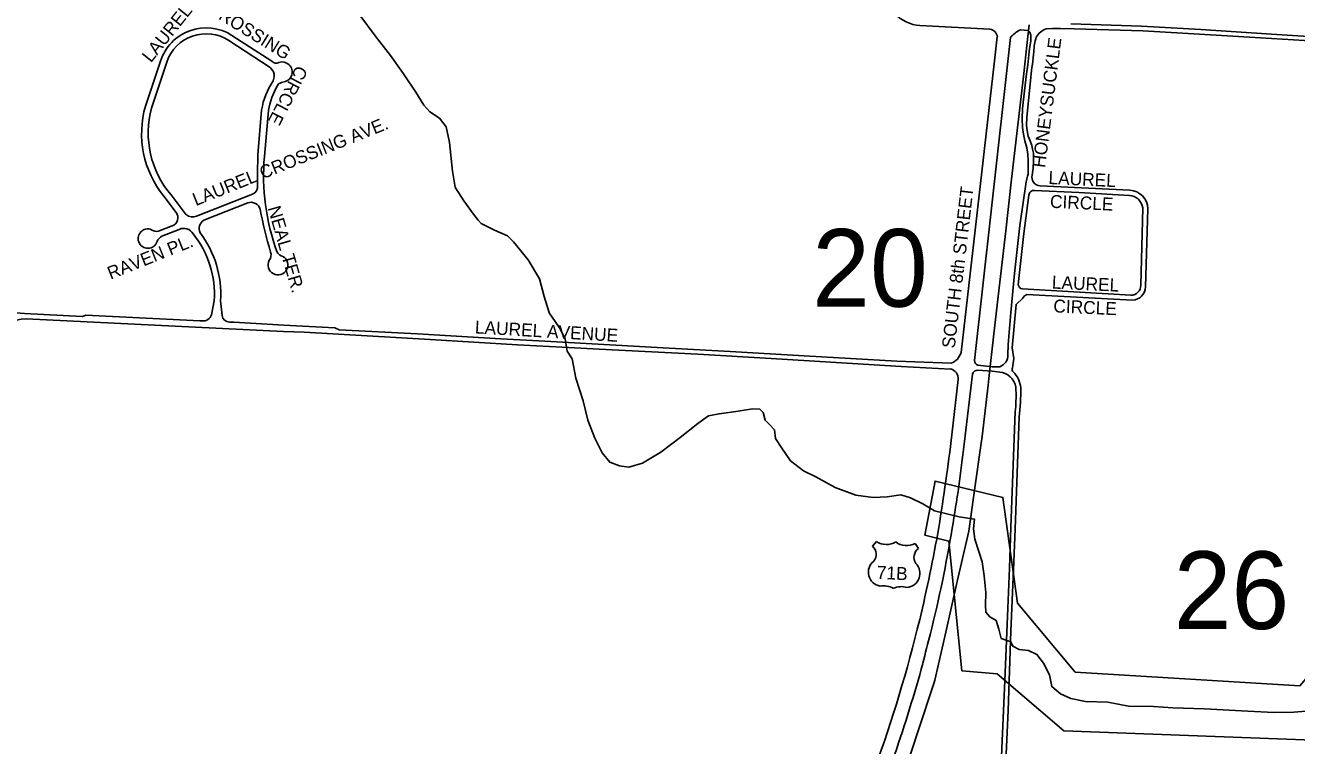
# Model space of a CAD drawing. Extents: x 0 to 712119, y 0 to 761125.
# Drawn here: x 681680 to 686589, y 717493 to 720273 of the extents above; entities that cross this region are included whole.
import ezdxf

# ---------------------------------------------------------------- set-up
doc = ezdxf.new("R2010")
doc.units = 0
for name, color, linetype in [('Arkansas-Missouri Railroad', 7, 'Continuous'), ('HWY signs', 7, 'Continuous'), ('PAVED ROADS', 7, 'Continuous'), ('Priority 20', 7, 'Continuous'), ('Priority 26', 7, 'Continuous'), ('stream or creek', 7, 'Continuous'), ('street names', 7, 'Continuous')]:
    doc.layers.add(name, color=color, linetype=linetype)

msp = doc.modelspace()

# ---------------------------------------------------------------- linework, layer by layer
at = {"layer": 'Arkansas-Missouri Railroad'}
msp.add_lwpolyline([(685556.6, 720275.4), (685548.8, 720206.9), (685533.8, 720076.7), (685533.8, 720076.7), (685511.1, 719878), (685511.1, 719878), (685488.3, 719679.3), (685488.3, 719679.3), (685465.6, 719480.5), (685465.6, 719480.5), (685442.8, 719281.8), (685442.8, 719281.8), (685420, 719083.1), (685420, 719083.1), (685400.2, 718910.3), (685397.2, 718884.4), (685397.2, 718884.4), (685374.3, 718685.8), (685374.3, 718685.8), (685371.3, 718659.9), (685346.7, 718487.7), (685346.7, 718487.7), (685323, 718321.2), (685278.6, 718126.2), (685278.6, 718126.2), (685234.2, 717931.2), (685234.2, 717931.2), (685191.9, 717745.1), (685189, 717736.4), (685189, 717736.4), (685126.4, 717546.4), (685126.4, 717546.4), (685063.8, 717356.5)], dxfattribs=at)
at = {"layer": 'HWY signs'}
for points in [[(684951, 718262.7), (684966.1, 718281.2)], [(685041, 718279.2), (685041, 718279.2)], [(685115.7, 718273.4), (685128.8, 718253.4)]]:
    msp.add_lwpolyline(points, dxfattribs=at)
for centre, radius, start, end in [((685005, 718337.3), 68.4, 235.2382, 301.7199), ((685082.8, 718333.3), 68.4, 232.3011, 298.7827), ((684923.8, 718231.4), 41.5, 320.1078, 49.1208), ((685152.5, 718219.4), 41.5, 124.9002, 213.9131), ((684989.7, 718162.3), 54.5, 128.6765, 259.9158), ((685079.8, 718157.6), 54.5, 274.1051, 45.3444), ((684994.5, 718036.4), 73.6, 59.7374, 101.2498), ((685061.9, 718032.9), 73.6, 72.7711, 114.2835)]:
    msp.add_arc(centre, radius, start, end, dxfattribs=at)
at = {"layer": 'PAVED ROADS'}
for points in [[(688147.5, 720143.5), (688112.5, 720143.5), (687799.5, 720160), (687514.5, 720180), (687351.5, 720185.5), (687076.5, 720202.7), (686756.3, 720223), (686492, 720240), (686219.5, 720257.5), (685990, 720270), (685795, 720277.5), (685717.5, 720279)], [(682477, 720235), (682631.5, 720135)], [(685404.7, 720258.8), (685134, 720273.3)], [(685293, 719010.5), (685352, 719528.5), (685421, 720125), (685433.1, 720229.1)], [(685345.1, 718979.6), (685409.6, 719556.2), (685484.5, 720227)], [(685522, 720256), (685551, 720254)], [(685558.5, 720247.5), (685562, 720235.5), (685562.5, 720212.5), (685559, 720192.5), (685556.6, 720172.9), (685553.5, 720147.4)], [(686974, 720192.5), (686957, 720193.5), (686895.2, 720198.4), (686777, 720205), (686619.5, 720214.5), (686407.6, 720228.4), (686170.2, 720241.5), (685995.5, 720253), (685731, 720260), (685677, 720261.5), (685646.2, 720261.5), (685621.5, 720260)], [(682624.2, 720110.3), (682465.5, 720215.4)], [(682143, 719962), (682201.5, 720135.5)], [(682225.4, 720131.7), (682166.5, 719954.2)], [(685553.5, 720147.4), (685550.3, 720120.9), (685546, 720086.8), (685538.1, 720021), (685530.6, 719952.2), (685529, 719912.7), (685530.6, 719879.1), (685533.8, 719853.1), (685539.3, 719827.7), (685546.8, 719800.1), (685550.5, 719776.1), (685552.8, 719749.9), (685552, 719722.1), (685552.5, 719707.7)], [(682636.3, 720059.9), (682640.7, 720074.3)], [(682658.5, 720048.5), (682653.5, 720041.5)], [(685562.2, 720073.9), (685559, 720034.2), (685546.4, 719919.1), (685545.6, 719887), (685548, 719867.9), (685552.3, 719845.1), (685560.1, 719827.1), (685566.5, 719809.8), (685569.3, 719796.1), (685572.3, 719779.9), (685573.3, 719768.2)], [(682577.2, 719773.9), (682591.8, 719946.4)], [(682618, 719944.5), (682602.5, 719767)], [(685543.9, 719669.1), (685519.8, 719500.8), (685499.6, 719315.9), (685484.8, 719164.7), (685474.7, 719040.9), (685474.1, 719001.6)], [(685598.1, 719654.4), (685945.2, 719637.1)], [(682262, 719551), (682213.5, 719613.5)], [(682241.9, 719618.7), (682301, 719542.4)], [(682340.5, 719536.7), (682557, 719621.4)], [(685513.8, 719271.8), (685516.1, 719295.6), (685535.4, 719470), (685554.9, 719617.6)], [(685577.2, 719635.8), (685747.4, 719628.7)], [(685747.4, 719628.7), (685943.2, 719616.4)], [(682537.9, 719588.3), (682368, 719521)], [(685995, 719569.1), (685986.7, 719270.5)], [(686014.7, 719565.3), (686004.8, 719263.6)], [(682200.5, 719481), (682246, 719499)], [(682273, 719486), (682207, 719459.5)], [(685949.1, 719231.8), (685529.8, 719256.6)], [(680283, 719243.5), (680391.5, 719237), (680530, 719226.5), (680741, 719215), (680945.8, 719204.7), (681556.6, 719170.1), (681676.3, 719160.7), (681900, 719150), (681912.5, 719155), (682353, 719132.5), (682362.5, 719132.5)], [(682398, 719156.5), (682409, 719210.5)], [(682433.5, 719210.5), (682439, 719153)], [(685531.7, 719220), (685505.3, 719195.9), (685490.8, 719029.1), (685496.4, 718987.4), (685491.9, 718950.9)], [(685955.3, 719212.8), (685547.5, 719234.3)], [(681683, 719140), (682676.5, 719092), (682756.5, 719088.5), (683242.1, 719060.4), (683579.6, 719039.8), (683777.3, 719029.8), (683895.8, 719023.4), (684276.1, 719003.9), (684559.1, 718987.2), (684790.2, 718973.3), (685062, 718956.5), (685252.7, 718946.8)], [(682468, 719127.5), (682484, 719127), (682677.5, 719116.5), (682875, 719106), (682891.5, 719098), (683193.5, 719082.5), (683516, 719063), (683662, 719056), (684142.5, 719029), (684401.5, 719015), (684686.5, 718998), (685044.5, 718976.5), (685255, 718969)], [(685413.7, 718955.1), (685357.7, 718961.3)], [(685281.5, 718906.3), (685257.6, 718692.6)], [(685337.2, 718926.8), (685305.4, 718656.6)], [(685452.7, 718932.8), (685412.8, 718937.9), (685357.8, 718941.9)], [(685397.5, 716436), (685404.5, 716598), (685417.5, 716804), (685427, 716995.5), (685437.5, 717168.5), (685450.5, 717481), (685463, 717773.5), (685473.3, 718023.1), (685479.5, 718178.2), (685485.5, 718335.5), (685502.5, 718781.5)], [(685517.8, 718760.8), (685501.5, 718330), (685496.5, 718201.9), (685485.8, 717935), (685474.7, 717627.8), (685461.8, 717348), (685448.9, 717078.5), (685434.9, 716840.8), (685422, 716614.6), (685412.4, 716434)]]:
    msp.add_lwpolyline(points, dxfattribs=at)
for centre, radius, start, end in [((685141.5, 720413.1), 140, 222.2543, 266.94), ((682377.5, 720079.3), 184.7, 57.4132, 162.3023), ((682378.2, 720079.5), 161.5, 57.2963, 161.1286), ((685400.8, 720226.6), 32.4, 4.3506, 83.135), ((685564.5, 720162.2), 103, 114.4062, 141.0257), ((685543.2, 720237.4), 18.3, 33.377, 64.7943), ((685772.8, 720167.3), 198.6, 162.2706, 178.4982), ((685642.4, 720197.1), 66.3, 108.3849, 152.4866), ((682647.7, 720148.9), 21.3, 220.6398, 300.4356), ((682670.8, 720093.2), 39.2, 282.8673, 108.22), ((681230.6, 720655.9), 4370.5, 352.3474, 353.6494), ((682600.8, 720077.8), 40, 354.9983, 54.1697), ((682872.9, 719901.6), 284.7, 146.2092, 170.9505), ((682883.8, 719902.2), 269.1, 148.8349, 170.9619), ((682693.8, 719971.6), 84.6, 99.7366, 114.6605), ((682517.8, 719856.4), 389.4, 164.2698, 218.6029), ((682522.4, 719858), 368.7, 164.8687, 220.4542), ((686007.6, 719689.9), 3431.4, 178.5968, 180.5857), ((683467.3, 719694.6), 867.9, 175.2138, 199.8425), ((685167.2, 719764.8), 406.1, 350.1427, 0.4706), ((685190.8, 719777.5), 369.4, 342.9295, 346.4961), ((685501.5, 719707), 51, 341.9565, 0.7569), ((685599.5, 719687.5), 33.1, 166.3091, 267.4477), ((682540.9, 719653), 35.5, 297.1, 2.8988), ((682550.3, 719553), 37.4, 14.6389, 109.4155), ((685574, 719617), 19.1, 80.392, 178.072), ((685940.9, 719561.9), 54.6, 7.605, 87.55), ((685940.7, 719563.2), 74.1, 1.6709, 86.4718), ((682234.4, 719531), 34.1, 289.9292, 35.8654), ((682325.2, 719570.2), 36.8, 228.9686, 294.5852), ((683992.1, 719818.4), 1428.7, 190.32, 197.0939), ((682388.1, 719489.1), 37.7, 122.2468, 205.2328), ((682152.3, 719450.2), 37.4, 58.1867, 342.6331), ((682187.2, 719508.9), 30.9, 240.4735, 295.5074), ((682223.3, 719425.3), 37.8, 115.5018, 158.8477), ((682290.9, 719447.4), 42.5, 30.5336, 114.8183), ((682028.1, 719232.5), 381.6, 356.6948, 38.3032), ((682037.5, 719233.9), 396.7, 356.6225, 37.0761), ((682591.4, 719387.6), 36.8, 324.9848, 17.2539), ((682680.9, 719413.7), 32.9, 204.5388, 257.8385), ((682655, 719348.5), 38.1, 151.753, 60.1378), ((685531, 719273.9), 17.3, 186.969, 266.1117), ((685949.6, 719268.9), 37.1, 269.1502, 2.416), ((685953.9, 719263.7), 50.9, 271.6507, 359.9012), ((685557.1, 719207.8), 28.2, 109.9651, 154.2813), ((682365.8, 719165.9), 33.6, 264.4343, 343.6875), ((682468.9, 719157.7), 30.3, 189.0237, 268.3253), ((681675.3, 719033.5), 106.7, 85.8506, 166.4786), ((685232.5, 719027.8), 62.9, 290.9558, 344.0859), ((685425.3, 719001), 48.8, 291.2596, 0.7173), ((685365.4, 718980.1), 20.3, 181.5513, 247.8403), ((685425.8, 719139), 184.3, 266.2219, 275.3449), ((685505.3, 718944.9), 14.7, 156.0212, 220.6598), ((685244.3, 718910.4), 37.4, 353.7425, 76.9822), ((685357.3, 718921), 20.9, 88.5908, 164.0209), ((685437.4, 718866.9), 67.6, 358.7489, 76.9485), ((685428.7, 718866.2), 95.3, 4.8562, 46.5377), ((684847.1, 718843.4), 658.3, 354.6055, 1.9167), ((684621.4, 718863.8), 902.3, 353.4469, 0.6646), ((676691.4, 719728.5), 8628.7, 350.70751, 353.10527), ((678676.3, 719439.2), 6675.1, 350.45162, 353.26694), ((679608.8, 719306.4), 5681.6, 346.4887, 350.157), ((680125.3, 719182.1), 5203.5, 346.0306, 350.5973), ((679696, 719307.5), 5597.1, 340.1183, 346.2699), ((689142.9, 716854.9), 4109.9, 164.8948, 166.5561), ((679698.3, 719306.6), 5649.1, 337.1984, 344.6416)]:
    msp.add_arc(centre, radius, start, end, dxfattribs=at)
at = {"layer": 'Priority 26'}
msp.add_lwpolyline([(687906.9, 718562.2), (687187.1, 717656.1), (686652.3, 717513.3), (685689.9, 717549.4), (685432.2, 717770.3), (685296.4, 717781.5), (685246.2, 718282.5), (685153, 718305.4), (685192.8, 718513.9), (685454.9, 718451), (685511, 718043.1), (685734.3, 717776.6), (686601.4, 717724), (687769.1, 719083.2), (687791.4, 719283.3)], dxfattribs=at)
at = {"layer": 'stream or creek'}
msp.add_lwpolyline([(682971.7, 720312.8), (683029.7, 720232.8), (683089.7, 720157.8), (683131, 720099.3), (683142.7, 720082.8), (683187.7, 720015.7), (683218.7, 719964.8), (683241.7, 719939.8), (683278.7, 719914.7), (683305.1, 719881.8), (683317.6, 719820.9), (683328.5, 719710), (683339.3, 719648.3), (683339.4, 719647.5), (683340.2, 719646.3), (683372.3, 719595.9), (683409.7, 719544.4), (683428.6, 719521.5), (683439.4, 719508.4), (683444.4, 719506), (683491, 719483.4), (683541, 719461.5), (683564.4, 719438.1), (683620.7, 719367.8), (683664.5, 719294.3), (683683.2, 719227.2), (683701.2, 719168.9), (683703.5, 719161.5), (683710.7, 719151.1), (683742.6, 719105.3), (683764.5, 719063.1), (683768.5, 719038.9), (683772.2, 719016.2), (683791, 718986.5), (683805.1, 718911.5), (683833.2, 718824), (683851.9, 718749.1), (683878.5, 718680.3), (683906.6, 718622.5), (683936.3, 718586.5), (683973.8, 718572.4), (684009.8, 718567.8), (684062.9, 718583.4), (684133.2, 718625.6), (684208.2, 718681.8), (684276.9, 718736.6), (684317.6, 718766.2), (684358.2, 718774.1), (684431.6, 718783.4), (684487.9, 718792.8), (684516, 718791.2), (684528.5, 718778.7), (684536.3, 718749), (684553.5, 718731.9), (684572.3, 718711.6), (684576.9, 718678.7), (684600.4, 718641.2), (684634.7, 718592.8), (684684.7, 718553.7), (684731.6, 718530.3), (684731.7, 718530.2), (684806.6, 718489.7), (684886.3, 718460), (684953.5, 718450.6), (685008.2, 718453.7), (685059.8, 718461.5), (685097.3, 718449.1), (685145.7, 718425.6), (685191, 718399.1), (685286.3, 718375.6), (685345.1, 718366.6), (685341.1, 718329.6), (685346.1, 718289.6), (685362.1, 718241.6), (685375.1, 718202.6), (685382.1, 718148.6), (685388.1, 718083.7), (685387.1, 718035.6), (685388.1, 718008.6), (685404.1, 717989.6), (685428.1, 717975.7), (685439.1, 717942.6), (685448.1, 717906.6), (685485.1, 717893.6), (685493.1, 717876.6), (685517.1, 717863.6), (685553.1, 717860.6), (685586.1, 717844.7), (685611.1, 717811.6), (685634.1, 717766.6), (685644.1, 717720.4), (685676.9, 717692.3), (685717.5, 717675.1), (685773.7, 717662.6), (685859.7, 717661), (685939.4, 717645.4), (686036.3, 717643.9), (686111.2, 717639.1), (686233.2, 717634.5), (686400.3, 717625.1), (686501.9, 717620.4), (686578.4, 717622), (686641, 717626.7)], dxfattribs=at)

# ---------------------------------------------------------------- texts
at = {"layer": 'HWY signs'}
msp.add_text('71B', height=50, rotation=357.0105, dxfattribs=at).set_placement((684966.6, 718137.3))
at = {"layer": 'Priority 20'}
msp.add_text('20', height=300, dxfattribs=at).set_placement((684718.4, 719187.1))
at = {"layer": 'Priority 26'}
msp.add_text('26', height=300, dxfattribs=at).set_placement((686114.2, 717942.8))
at = {"layer": 'street names'}
for s, rotation, p in [('LAUREL', 51.3709, (682164.4, 720126.7)), ('CROSSING', 328.3481, (682380.7, 720325.6)), ('HONEYSUCKLE', 82.7996, (685617.5, 719721.7)), ('CIRCLE', 242.6195, (682727.8, 720122.5)), ('LAUREL CROSSING AVE.', 21.8657, (682337.6, 719575.4)), ('LAUREL', 357.3285, (685629.8, 719661.1)), ('SOUTH 8th STREET', 83.2961, (685268.3, 719024.7)), ('CIRCLE', 357.3285, (685635.5, 719569.4)), ('NEAL TER.', 286.0716, (682614.8, 719568.4)), ('RAVEN PL.', 21.8657, (682008.4, 719291.3)), ('LAUREL', 357.3285, (685642.9, 719257.4)), ('CIRCLE', 357.3285, (685648.6, 719165.8)), ('LAUREL AVENUE', 356.5791, (683414.5, 719084.5))]:
    msp.add_text(s, height=50, rotation=rotation, dxfattribs=at).set_placement(p)

doc.saveas('drawing.dxf')
